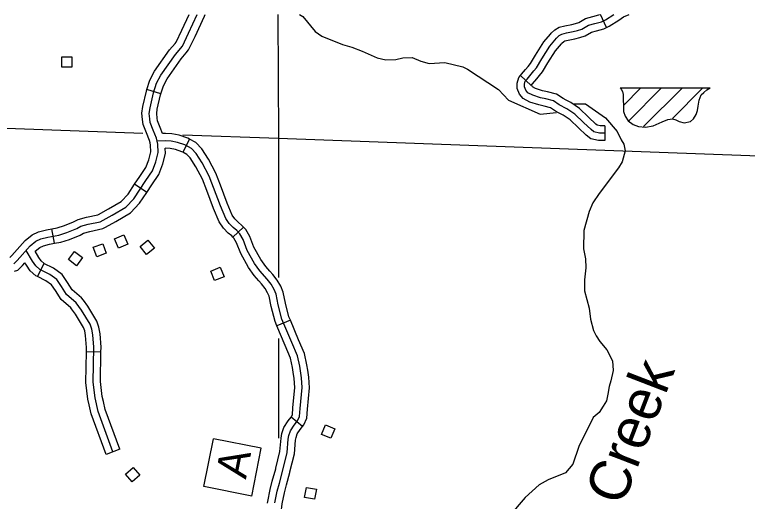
# Model space of a CAD drawing. Extents: x 1370130 to 1380143, y 377636 to 380256.
# Drawn here: x 1377176 to 1377386.4, y 379518.4 to 379658 of the extents above; entities that cross this region are included whole.
import ezdxf

# ---------------------------------------------------------------- set-up
doc = ezdxf.new("R2010")
doc.units = 0
for name, color, linetype in [('Level 35', 7, 'Continuous'), ('Level 45', 7, 'Continuous'), ('Level 5', 7, 'Continuous'), ('Level 56', 7, 'Continuous'), ('Level 57', 7, 'Continuous')]:
    doc.layers.add(name, color=color, linetype=linetype)

msp = doc.modelspace()

# ---------------------------------------------------------------- linework, layer by layer
at = {"layer": 'Level 35'}
for points in [[(1377257.86, 379658.04), (1377258.73, 379657.5), (1377262.29, 379653.25), (1377264.27, 379651.9), (1377270.2, 379649.45), (1377272.85, 379648.67), (1377275.83, 379647.52), (1377280.14, 379645.68), (1377282.63, 379645.07), (1377285.45, 379645.14), (1377287.5, 379645.64), (1377290.15, 379645.76), (1377292.67, 379644.7), (1377295.02, 379644.03), (1377299.54, 379644.33), (1377304.67, 379643.03), (1377306.04, 379642.38), (1377314.91, 379636.53), (1377317.77, 379633.5), (1377326.9, 379629.44), (1377331.63, 379629.94)], [(1377336.7, 379632.48), (1377339.91, 379632.48), (1377345.66, 379628.42), (1377349.04, 379624.53), (1377350.12, 379622.1), (1377350.92, 379620.89), (1377351.29, 379619), (1377350.48, 379615.83), (1377349.43, 379614.08), (1377343.85, 379606.68), (1377342.04, 379604.01), (1377341.01, 379601.56), (1377339.48, 379596.1), (1377339.38, 379590.88), (1377339.93, 379587.98), (1377340.05, 379585.38), (1377339.67, 379581.92), (1377339.62, 379578.78), (1377340.94, 379573.84), (1377341.33, 379570.68), (1377342.18, 379567.38), (1377342.96, 379565.87), (1377344.05, 379564.22), (1377346.07, 379561.86)], [(1377346.07, 379561.86), (1377347.63, 379558.72), (1377347.86, 379555.91), (1377347.23, 379552.98), (1377346.73, 379551.36), (1377346.32, 379549.11), (1377345.98, 379547.26)], [(1377345.98, 379547.26), (1377344.97, 379545.73), (1377343.89, 379543.87), (1377342.15, 379542.43), (1377338.03, 379534.07), (1377336.28, 379529.05), (1377334.16, 379526.59), (1377329.17, 379524.53), (1377326.6, 379523.07), (1377322.62, 379519.5), (1377314.19, 379509.59)]]:
    msp.add_lwpolyline(points, dxfattribs=at)
at = {"layer": 'Level 45'}
for p, q in [((1377345.95, 379654.36), (1377344.19, 379658.04)), ((1377324.34, 379637.72), (1377321.23, 379640.54)), ((1377218.04, 379635.31), (1377214.03, 379636.55)), ((1377345.52, 379626.17), (1377345.52, 379621.97)), ((1377226.28, 379622.29), (1377224.3, 379618.59)), ((1377213.97, 379607.03), (1377210.47, 379609.35)), ((1377187.45, 379592.42), (1377186.75, 379596.56)), ((1377241.75, 379597.05), (1377238.67, 379594.19)), ((1377184.43, 379586.64), (1377182.6, 379582.86)), ((1377255.19, 379570.37), (1377251.31, 379568.76)), ((1377200.83, 379561.22), (1377196.63, 379561.3)), ((1377258.66, 379539.81), (1377255.43, 379542.5)), ((1377206.22, 379533.3), (1377202.28, 379531.86))]:
    msp.add_line(p, q, dxfattribs=at)
for points in [[(1377217.2, 379618.44), (1377217.13, 379620.86), (1377216.79, 379622.55), (1377215.85, 379624.91), (1377214.97, 379627.07), (1377214.84, 379628.14), (1377214.7, 379629.69), (1377214.91, 379631.31), (1377215.92, 379635.56), (1377216.79, 379638.39), (1377218.01, 379640.68), (1377222.18, 379646.62), (1377224.21, 379649.04), (1377225.96, 379652.69), (1377228.47, 379658.04)], [(1377222.08, 379649.77), (1377222.43, 379650.19), (1377224.06, 379653.59), (1377226.15, 379658.04)], [(1377225.31, 379647.08), (1377225.99, 379647.9), (1377227.85, 379651.78), (1377230.57, 379657.56), (1377230.69, 379658.04)], [(1377345.52, 379624.07), (1377343.91, 379624.07), (1377342.35, 379624.38), (1377341.52, 379625.06), (1377339.33, 379627.09), (1377336.83, 379629.48), (1377334.59, 379630.99), (1377332.41, 379632.19), (1377330.74, 379633.28), (1377328.56, 379633.86), (1377327.05, 379634.17), (1377324.76, 379634.9), (1377323.41, 379635.63), (1377322.78, 379636.36), (1377322.37, 379637.29), (1377322.37, 379638.07), (1377322.63, 379638.96), (1377323.15, 379639.53), (1377324.34, 379640.94), (1377325.12, 379641.87), (1377325.85, 379642.81), (1377327.36, 379645.36), (1377329.65, 379648.96), (1377331.63, 379651.25), (1377332.41, 379652.03), (1377333.14, 379652.44), (1377334.44, 379652.81), (1377336.42, 379653.17), (1377337.66, 379653.48), (1377338.91, 379653.9), (1377340.79, 379654.99), (1377342.56, 379655.46), (1377344.48, 379655.98), (1377345.68, 379656.56), (1377348.06, 379658.04)], [(1377329.87, 379652.42), (1377330.09, 379652.68), (1377331.12, 379653.71), (1377332.32, 379654.4), (1377333.96, 379654.86), (1377335.97, 379655.23), (1377337.08, 379655.5), (1377338.04, 379655.82), (1377339.97, 379656.95), (1377342.01, 379657.49), (1377343.75, 379657.96), (1377343.91, 379658.04)], [(1377345.95, 379654.36), (1377346.69, 379654.71), (1377349.45, 379656.43), (1377350.8, 379657.41), (1377352.42, 379658.04)], [(1377333.05, 379649.68), (1377333.17, 379649.82), (1377333.7, 379650.34), (1377333.95, 379650.49), (1377334.91, 379650.76), (1377336.86, 379651.12), (1377338.25, 379651.47), (1377339.78, 379651.98), (1377341.6, 379653.04), (1377343.1, 379653.43), (1377345.21, 379654.01), (1377345.95, 379654.36)], [(1377321.23, 379640.54), (1377321.57, 379640.92), (1377322.74, 379642.29), (1377323.49, 379643.19), (1377324.11, 379644), (1377325.57, 379646.46), (1377327.96, 379650.21), (1377329.87, 379652.42)], [(1377214.03, 379636.55), (1377214.85, 379639.2), (1377216.21, 379641.78), (1377220.52, 379647.9), (1377222.08, 379649.77)], [(1377324.34, 379637.72), (1377324.72, 379638.14), (1377325.95, 379639.58), (1377326.76, 379640.56), (1377327.59, 379641.63), (1377329.15, 379644.26), (1377331.34, 379647.7), (1377333.05, 379649.68)], [(1377218.04, 379635.31), (1377218.74, 379637.58), (1377219.8, 379639.58), (1377223.85, 379645.34), (1377225.31, 379647.08)], [(1377332.39, 379629.81), (1377331.33, 379630.39), (1377329.88, 379631.34), (1377328.08, 379631.81), (1377326.52, 379632.13), (1377323.94, 379632.96), (1377322.07, 379633.96), (1377320.99, 379635.22), (1377320.27, 379636.85), (1377320.27, 379638.38), (1377320.75, 379640.01), (1377321.23, 379640.54)], [(1377334.41, 379633.49), (1377333.49, 379633.99), (1377331.61, 379635.23), (1377329.04, 379635.9), (1377327.58, 379636.2), (1377325.58, 379636.84), (1377324.75, 379637.29), (1377324.58, 379637.49), (1377324.47, 379637.74), (1377324.47, 379637.77), (1377324.5, 379637.9), (1377324.34, 379637.72)], [(1377214.91, 379621.27), (1377214.77, 379621.95), (1377213.9, 379624.12), (1377212.92, 379626.53), (1377212.75, 379627.92), (1377212.59, 379629.73), (1377212.84, 379631.69), (1377213.89, 379636.11), (1377214.03, 379636.55)], [(1377218.51, 379623.92), (1377217.8, 379625.69), (1377217.02, 379627.6), (1377216.93, 379628.37), (1377216.82, 379629.66), (1377216.98, 379630.94), (1377217.94, 379635.01), (1377218.04, 379635.31)], [(1377345.52, 379626.17), (1377344.12, 379626.17), (1377343.27, 379626.34), (1377342.89, 379626.64), (1377340.77, 379628.62), (1377338.16, 379631.12), (1377335.69, 379632.79), (1377334.41, 379633.49)], [(1377345.52, 379621.97), (1377343.7, 379621.97), (1377341.43, 379622.42), (1377340.14, 379623.47), (1377337.89, 379625.56), (1377335.51, 379627.84), (1377333.5, 379629.2), (1377332.39, 379629.81)], [(1377226.28, 379622.29), (1377225.74, 379622.58), (1377223.28, 379623.43), (1377221.21, 379623.81), (1377219.36, 379623.96), (1377218.51, 379623.92)], [(1377210.47, 379609.35), (1377211.95, 379611.58), (1377213.71, 379614.16), (1377214.58, 379616.42), (1377215.09, 379618.65), (1377215.04, 379620.63), (1377214.91, 379621.27)], [(1377251.1, 379577.83), (1377250.56, 379579.17), (1377249.69, 379580.65), (1377248.55, 379582.13), (1377246.46, 379584.49), (1377244.92, 379586.64), (1377242.84, 379590.4), (1377241.63, 379593.49), (1377240.69, 379595.11), (1377239.81, 379596.05), (1377238.81, 379596.92), (1377237.6, 379598.13), (1377236.66, 379599.54), (1377235.11, 379603.17), (1377231.89, 379611.71), (1377229.87, 379615.47), (1377228.12, 379618.23), (1377226.78, 379619.64), (1377224.9, 379620.65), (1377222.75, 379621.39), (1377220.94, 379621.73), (1377219.32, 379621.86), (1377216.95, 379621.75)], [(1377235.13, 379609.07), (1377233.8, 379612.58), (1377231.69, 379616.53), (1377229.79, 379619.53), (1377228.07, 379621.33), (1377226.28, 379622.29)], [(1377213.97, 379607.03), (1377215.44, 379609.24), (1377217.45, 379612.2), (1377218.6, 379615.19), (1377219.3, 379618.23), (1377219.26, 379619.76)], [(1377224.3, 379618.59), (1377224.06, 379618.72), (1377222.21, 379619.35), (1377220.66, 379619.64), (1377219.26, 379619.76)], [(1377231.2, 379607.59), (1377229.97, 379610.84), (1377228.06, 379614.41), (1377226.46, 379616.93), (1377225.49, 379617.95), (1377224.3, 379618.59)], [(1377175.83, 379586.55), (1377176.77, 379587.49), (1377180.54, 379591.74), (1377182.16, 379593.02), (1377183.57, 379593.69), (1377185.6, 379594.23), (1377188.76, 379594.77), (1377191.05, 379595.51), (1377193.88, 379596.66), (1377195.03, 379597.33), (1377197.19, 379597.87), (1377200.62, 379598.61), (1377204.06, 379600.5), (1377207.97, 379602.79), (1377210.26, 379605.22), (1377213.69, 379610.41), (1377215.58, 379613.18), (1377216.59, 379615.81), (1377217.2, 379618.44)], [(1377200.11, 379600.73), (1377203.02, 379602.33), (1377206.65, 379604.45), (1377208.61, 379606.53), (1377210.47, 379609.35)], [(1377241.75, 379597.05), (1377241.28, 379597.56), (1377240.24, 379598.46), (1377239.23, 379599.47), (1377238.51, 379600.54), (1377237.06, 379603.96), (1377235.13, 379609.07)], [(1377202.13, 379597.05), (1377205.1, 379598.68), (1377209.29, 379601.13), (1377211.91, 379603.91), (1377213.97, 379607.03)], [(1377238.67, 379594.19), (1377238.35, 379594.54), (1377237.37, 379595.38), (1377235.96, 379596.79), (1377234.8, 379598.54), (1377233.16, 379602.39), (1377231.2, 379607.59)], [(1377186.75, 379596.56), (1377188.26, 379596.82), (1377190.34, 379597.49), (1377192.95, 379598.55), (1377194.23, 379599.3), (1377196.71, 379599.92), (1377199.88, 379600.6), (1377200.11, 379600.73)], [(1377174.63, 379588.35), (1377174.67, 379588.36), (1377175.24, 379588.93), (1377179.09, 379593.27), (1377181.04, 379594.81), (1377182.85, 379595.67), (1377185.15, 379596.29), (1377186.75, 379596.56)], [(1377187.45, 379592.42), (1377189.26, 379592.73), (1377191.77, 379593.54), (1377194.82, 379594.77), (1377195.83, 379595.37), (1377197.66, 379595.83), (1377201.36, 379596.63), (1377202.13, 379597.05)], [(1377249.33, 379584.42), (1377248.11, 379585.8), (1377246.7, 379587.76), (1377244.74, 379591.3), (1377243.52, 379594.41), (1377242.38, 379596.36), (1377241.75, 379597.05)], [(1377246.18, 379581.64), (1377244.82, 379583.17), (1377243.14, 379585.51), (1377240.93, 379589.51), (1377239.73, 379592.58), (1377238.99, 379593.85), (1377238.67, 379594.19)], [(1377181.91, 379590.14), (1377183.28, 379591.23), (1377184.3, 379591.71), (1377186.04, 379592.18), (1377187.45, 379592.42)], [(1377204.25, 379532.58), (1377200.04, 379544.12), (1377199.12, 379548.06), (1377198.57, 379552.61), (1377198.76, 379562.6), (1377198.48, 379566.17), (1377198.21, 379567.82), (1377197.75, 379569.2), (1377195.28, 379573.23), (1377193.72, 379575.34), (1377190.97, 379577.72), (1377189.51, 379580.01), (1377188.13, 379582.03), (1377186.12, 379583.49), (1377183.28, 379584.87), (1377182.09, 379585.97), (1377181.17, 379587.25), (1377179.34, 379590.38)], [(1377184.47, 379586.62), (1377183.67, 379587.36), (1377182.94, 379588.39), (1377181.91, 379590.14)], [(1377176.04, 379584.39), (1377176.98, 379584.73), (1377178.3, 379586.05), (1377178.99, 379586.82)], [(1377182.6, 379582.86), (1377182.08, 379583.11), (1377180.5, 379584.57), (1377179.41, 379586.11), (1377178.99, 379586.82)], [(1377195.77, 379576.09), (1377195.27, 379576.77), (1377192.58, 379579.11), (1377191.26, 379581.17), (1377189.66, 379583.51), (1377187.2, 379585.3), (1377184.43, 379586.64)], [(1377192.39, 379573.6), (1377192.17, 379573.9), (1377189.37, 379576.33), (1377187.75, 379578.85), (1377186.6, 379580.54), (1377185.03, 379581.68), (1377182.6, 379582.86)], [(1377255.19, 379570.37), (1377254.77, 379571.37), (1377253.75, 379575.27), (1377253.12, 379578.43), (1377252.45, 379580.1), (1377251.43, 379581.83), (1377250.17, 379583.47), (1377249.33, 379584.42)], [(1377251.31, 379568.76), (1377250.79, 379570.03), (1377249.66, 379574.33), (1377249.08, 379577.23), (1377248.67, 379578.25), (1377247.95, 379579.47), (1377246.93, 379580.79), (1377246.18, 379581.64)], [(1377250.77, 379517.98), (1377251.44, 379521.28), (1377252.04, 379523.63), (1377253.05, 379527.33), (1377254.26, 379532.37), (1377254.59, 379536.2), (1377254.8, 379537.28), (1377255.27, 379538.62), (1377256.27, 379540.23), (1377257.28, 379541.44), (1377257.82, 379542.73), (1377258.02, 379545.02), (1377258.56, 379551), (1377258.36, 379553.83), (1377257.89, 379557.19), (1377257.28, 379560.14), (1377255.6, 379563.91), (1377252.78, 379570.7), (1377251.71, 379574.8), (1377251.1, 379577.83)], [(1377200.83, 379561.22), (1377200.86, 379562.66), (1377200.57, 379566.43), (1377200.25, 379568.33), (1377199.67, 379570.09), (1377197.02, 379574.4), (1377195.77, 379576.09)], [(1377196.63, 379561.3), (1377196.66, 379562.54), (1377196.4, 379565.92), (1377196.16, 379567.31), (1377195.83, 379568.3), (1377193.53, 379572.05), (1377192.39, 379573.6)], [(1377260.18, 379555.98), (1377259.96, 379557.54), (1377259.29, 379560.79), (1377257.53, 379564.74), (1377255.19, 379570.37)], [(1377256.02, 379555.4), (1377255.82, 379556.83), (1377255.27, 379559.5), (1377253.67, 379563.08), (1377251.31, 379568.76)], [(1377197.43, 379546.08), (1377197.05, 379547.7), (1377196.47, 379552.5), (1377196.63, 379561.3)], [(1377201.52, 379547.03), (1377201.19, 379548.43), (1377200.68, 379552.72), (1377200.83, 379561.22)], [(1377258.66, 379539.81), (1377259.1, 379540.34), (1377259.88, 379542.23), (1377260.11, 379544.83), (1377260.66, 379550.98), (1377260.45, 379554.05), (1377260.18, 379555.98)], [(1377255.43, 379542.5), (1377255.47, 379542.54), (1377255.76, 379543.24), (1377255.93, 379545.21), (1377256.45, 379551.02), (1377256.27, 379553.61), (1377256.02, 379555.4)], [(1377206.22, 379533.3), (1377202.06, 379544.72), (1377201.52, 379547.03)], [(1377202.28, 379531.86), (1377198.02, 379543.52), (1377197.43, 379546.08)], [(1377250.99, 379527.75), (1377251.01, 379527.85), (1377252.18, 379532.71), (1377252.51, 379536.49), (1377252.76, 379537.82), (1377253.36, 379539.53), (1377254.57, 379541.47), (1377255.43, 379542.5)], [(1377255.04, 379526.65), (1377255.08, 379526.81), (1377256.34, 379532.03), (1377256.68, 379535.91), (1377256.83, 379536.73), (1377257.17, 379537.71), (1377257.98, 379539), (1377258.66, 379539.81)], [(1377248.63, 379517.84), (1377248.69, 379518.32), (1377249.39, 379521.75), (1377250.01, 379524.17), (1377250.99, 379527.75)], [(1377252.89, 379513.61), (1377252.58, 379514.35), (1377252.54, 379515.21), (1377252.84, 379517.64), (1377253.48, 379520.81), (1377254.07, 379523.09), (1377255.04, 379526.65)]]:
    msp.add_lwpolyline(points, dxfattribs=at)
at = {"layer": 'Level 5'}
for points in [[(1377251.55, 379658.04), (1377251.82, 379622.46)], [(1377212.84, 379623.89), (1377139.61, 379626.57), (1377115.32, 379627.18)], [(1377251.82, 379622.46), (1377224.35, 379623.46)], [(1377251.82, 379622.46), (1377251.8, 379582.57)], [(1377400.07, 379617.04), (1377251.82, 379622.46)], [(1377251.79, 379565.11), (1377251.78, 379536.48)]]:
    msp.add_lwpolyline(points, dxfattribs=at)
at = {"layer": 'Level 56'}
for points in [[(1377189.57, 379643), (1377189.57, 379645.92), (1377192.49, 379645.92), (1377192.49, 379643)], [(1377207.43, 379594.83), (1377208.58, 379592.15), (1377205.89, 379591), (1377204.74, 379593.67)], [(1377216.15, 379591.02), (1377213.88, 379589.19), (1377212.05, 379591.47), (1377214.31, 379593.3)], [(1377202.34, 379589.56), (1377199.6, 379588.58), (1377198.61, 379591.33), (1377201.36, 379592.31)], [(1377195.54, 379588.34), (1377193.8, 379586), (1377191.46, 379587.75), (1377193.2, 379590.09)], [(1377235.08, 379585.54), (1377236.17, 379582.84), (1377233.46, 379581.74), (1377232.37, 379584.44)], [(1377267.96, 379539.21), (1377266.86, 379536.51), (1377264.15, 379537.6), (1377265.25, 379540.31)], [(1377210.07, 379528.09), (1377211.98, 379525.9), (1377209.78, 379523.98), (1377207.86, 379526.17)], [(1377259.28, 379519.52), (1377259.83, 379522.39), (1377262.7, 379521.83), (1377262.15, 379518.97)]]:
    msp.add_lwpolyline(points, close=True, dxfattribs=at)
at = {"layer": 'Level 57'}
for p, q in [((1377349.83, 379637.06), (1377375.7, 379637.06)), ((1377350.89, 379632.09), (1377355.76, 379636.96)), ((1377352.33, 379627.59), (1377361.67, 379636.93)), ((1377356.6, 379625.92), (1377367.65, 379636.97)), ((1377364.88, 379628.26), (1377373.54, 379636.92)), ((1377230.38, 379522.59), (1377233.09, 379536.33)), ((1377246.83, 379533.62), (1377233.09, 379536.33)), ((1377244.12, 379519.88), (1377246.83, 379533.62)), ((1377244.12, 379519.88), (1377230.38, 379522.59))]:
    msp.add_line(p, q, dxfattribs=at)
msp.add_lwpolyline([(1377349.83, 379637.06), (1377350.19, 379636.65), (1377350.54, 379636.03), (1377350.77, 379635.11), (1377350.77, 379633.71), (1377350.81, 379631.9), (1377350.81, 379630.27), (1377351.28, 379628.92), (1377352.16, 379627.53), (1377353.56, 379626.52), (1377355.18, 379625.91), (1377357.15, 379625.71), (1377359.39, 379626.14), (1377361.98, 379627.3), (1377363.57, 379627.99), (1377364.92, 379628.11), (1377365.85, 379627.84), (1377366.78, 379627.37), (1377368.28, 379627.03), (1377370.02, 379627.34), (1377370.95, 379628.11), (1377371.72, 379629.38), (1377372.07, 379630.51), (1377372.26, 379631.82), (1377372.57, 379633.48), (1377373.11, 379634.99), (1377373.85, 379635.68), (1377374.78, 379636.42), (1377375.7, 379637.06)], dxfattribs=at)

# ---------------------------------------------------------------- texts
at = {"layer": 'Level 35'}
msp.add_text('Creek', height=11.827, rotation=68.9165, dxfattribs=at).set_placement((1377350.53, 379516.7))
at = {"layer": 'Level 57'}
msp.add_text('A', height=8.87, rotation=78.8423, dxfattribs=at).set_placement((1377242.42, 379524.55))

doc.saveas('drawing.dxf')
